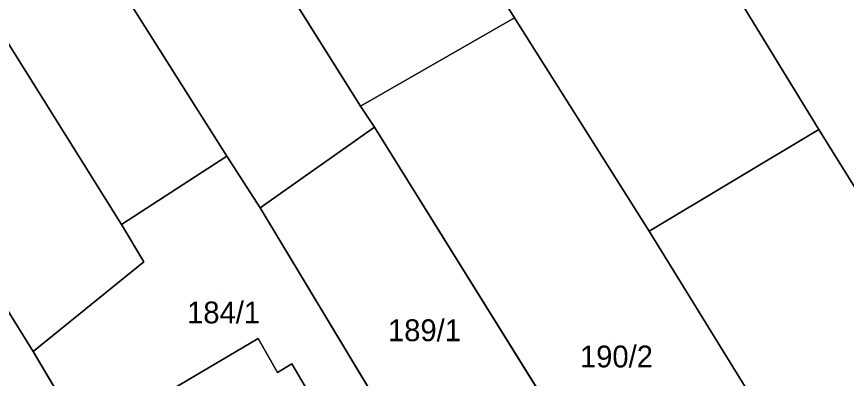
# Model space of a CAD drawing. Extents: x -263943 to -261149, y -1236934 to -1230686.
# Drawn here: x -262396.2 to -262320.1, y -1235742.1 to -1235708.9 of the extents above; entities that cross this region are included whole.
import ezdxf

# ---------------------------------------------------------------- set-up
doc = ezdxf.new("R2010")
doc.units = 0
for name, color, linetype in [('body_kn', 7, 'Continuous'), ('kladpar_druhypozemkov', 7, 'Continuous'), ('kladpar_hranice', 7, 'Continuous'), ('kladpar_parcelnecisla', 7, 'Continuous'), ('kladpar_plochy', 7, 'Continuous')]:
    doc.layers.add(name, color=color, linetype=linetype)

msp = doc.modelspace()

# ---------------------------------------------------------------- linework, layer by layer
at = {"layer": 'body_kn'}
for p, q in [((-262350.56, -1235709.05), (-262350.56, -1235709.05)), ((-262364.69, -1235717.12), (-262364.69, -1235717.12)), ((-262364.69, -1235717.12), (-262364.69, -1235717.12)), ((-262363.41, -1235719.06), (-262363.41, -1235719.06)), ((-262322.66, -1235719.26), (-262322.66, -1235719.26)), ((-262322.66, -1235719.26), (-262322.66, -1235719.26)), ((-262376.96, -1235721.7), (-262376.96, -1235721.7)), ((-262373.9, -1235726.44), (-262373.9, -1235726.44)), ((-262373.9, -1235726.44), (-262373.9, -1235726.44)), ((-262386.6, -1235727.98), (-262386.6, -1235727.98)), ((-262338.23, -1235728.59), (-262338.23, -1235728.59)), ((-262338.23, -1235728.59), (-262338.23, -1235728.59)), ((-262384.56, -1235731.37), (-262384.56, -1235731.37)), ((-262374.09, -1235738.39), (-262374.09, -1235738.39)), ((-262374.09, -1235738.39), (-262374.09, -1235738.39)), ((-262394.71, -1235739.59), (-262394.71, -1235739.59)), ((-262370.99, -1235740.72), (-262370.99, -1235740.72)), ((-262372.29, -1235741.53), (-262372.29, -1235741.53))]:
    msp.add_line(p, q, dxfattribs=at)
at = {"layer": 'kladpar_druhypozemkov'}
for p, q in [((-262377.51, -1235734.03), (-262377.51, -1235734.03)), ((-262359.87, -1235736), (-262359.87, -1235736)), ((-262341.52, -1235738.2), (-262341.52, -1235738.2))]:
    msp.add_line(p, q, dxfattribs=at)
at = {"layer": 'kladpar_hranice'}
msp.add_line((-262350.56, -1235709.05), (-262364.69, -1235717.12), dxfattribs=at)
for points in [[(-262364.69, -1235717.12), (-262383.99, -1235686.41), (-262390.77, -1235675.5), (-262398.18, -1235663.58), (-262399.96, -1235660.72), (-262400.14, -1235660.44), (-262386.09, -1235651.95), (-262373.68, -1235672), (-262363.48, -1235688.49), (-262361.01, -1235692.39), (-262350.56, -1235709.05)], [(-262402.62, -1235726.91), (-262418.09, -1235701.95), (-262420.69, -1235697.59), (-262423.12, -1235693.51), (-262430.26, -1235681.54), (-262431.36, -1235679.7), (-262420.78, -1235672.91), (-262420.55, -1235673.28), (-262407.94, -1235693.89), (-262386.6, -1235727.98), (-262384.56, -1235731.37), (-262394.71, -1235739.59), (-262402.62, -1235726.91)], [(-262338.23, -1235728.59), (-262350.56, -1235709.05), (-262361.01, -1235692.39), (-262344.85, -1235683.73), (-262330.48, -1235706.48), (-262322.66, -1235719.26), (-262338.23, -1235728.59)], [(-262373.9, -1235726.44), (-262376.96, -1235721.7), (-262395.41, -1235692.52), (-262383.99, -1235686.41), (-262364.69, -1235717.12), (-262363.41, -1235719.06), (-262373.9, -1235726.44)], [(-262399.99, -1235691.17), (-262397.69, -1235689.68), (-262397.36, -1235689.47), (-262395.41, -1235692.52), (-262376.96, -1235721.7), (-262386.6, -1235727.98), (-262407.94, -1235693.89), (-262399.99, -1235691.17)], [(-262330.48, -1235706.48), (-262319.66, -1235699.37), (-262306.57, -1235720.55), (-262303.44, -1235725.52), (-262300.62, -1235730), (-262299.02, -1235732.55), (-262309.91, -1235739.73), (-262322.66, -1235719.26), (-262330.48, -1235706.48)], [(-262321.79, -1235770.57), (-262329.4, -1235773.2), (-262344.96, -1235748.67), (-262363.41, -1235719.06), (-262364.69, -1235717.12), (-262350.56, -1235709.05), (-262338.23, -1235728.59), (-262313.91, -1235767.93)], [(-262362.93, -1235744.63), (-262373.9, -1235726.44), (-262363.41, -1235719.06), (-262344.96, -1235748.67), (-262329.4, -1235773.2), (-262341.51, -1235779.15)], [(-262322.66, -1235719.26), (-262309.91, -1235739.73), (-262293.76, -1235765.53), (-262313.91, -1235767.93), (-262338.23, -1235728.59), (-262322.66, -1235719.26)], [(-262380.7, -1235762.92), (-262384.68, -1235756.43), (-262394.71, -1235739.59), (-262384.56, -1235731.37), (-262386.6, -1235727.98), (-262376.96, -1235721.7), (-262373.9, -1235726.44), (-262362.93, -1235744.63), (-262359.36, -1235750.38)], [(-262404.61, -1235746.98), (-262413.19, -1235733.27), (-262411.65, -1235732.35), (-262402.62, -1235726.91), (-262394.71, -1235739.59), (-262384.68, -1235756.43), (-262394.66, -1235762.54), (-262404.61, -1235746.98)], [(-262371.49, -1235755.76), (-262364.55, -1235751.68), (-262370.99, -1235740.72), (-262372.29, -1235741.53), (-262374.09, -1235738.39), (-262387.22, -1235746.15), (-262384.85, -1235750.14), (-262383.86, -1235749.51), (-262382.12, -1235752.52), (-262375.67, -1235748.72), (-262371.49, -1235755.76)], [(-262374.09, -1235738.39), (-262372.29, -1235741.53), (-262370.99, -1235740.72), (-262364.55, -1235751.68), (-262371.49, -1235755.76), (-262375.67, -1235748.72), (-262382.12, -1235752.52), (-262383.86, -1235749.51), (-262384.85, -1235750.14), (-262387.22, -1235746.15), (-262374.09, -1235738.39)]]:
    msp.add_lwpolyline(points, dxfattribs=at)
at = {"layer": 'kladpar_plochy'}
for p, q in [((-262364.69, -1235717.12), (-262383.99, -1235686.41)), ((-262361.01, -1235692.39), (-262350.56, -1235709.05)), ((-262350.56, -1235709.05), (-262364.69, -1235717.12)), ((-262364.69, -1235717.12), (-262350.56, -1235709.05)), ((-262350.56, -1235709.05), (-262338.23, -1235728.59)), ((-262363.41, -1235719.06), (-262364.69, -1235717.12)), ((-262373.9, -1235726.44), (-262363.41, -1235719.06)), ((-262363.41, -1235719.06), (-262344.96, -1235748.67)), ((-262344.96, -1235748.67), (-262363.41, -1235719.06)), ((-262386.6, -1235727.98), (-262376.96, -1235721.7)), ((-262376.96, -1235721.7), (-262373.9, -1235726.44)), ((-262362.93, -1235744.63), (-262373.9, -1235726.44)), ((-262373.9, -1235726.44), (-262362.93, -1235744.63)), ((-262384.56, -1235731.37), (-262386.6, -1235727.98)), ((-262338.23, -1235728.59), (-262313.91, -1235767.93)), ((-262394.71, -1235739.59), (-262384.56, -1235731.37)), ((-262374.09, -1235738.39), (-262387.22, -1235746.15)), ((-262372.29, -1235741.53), (-262374.09, -1235738.39)), ((-262384.68, -1235756.43), (-262394.71, -1235739.59)), ((-262370.99, -1235740.72), (-262372.29, -1235741.53)), ((-262364.55, -1235751.68), (-262370.99, -1235740.72))]:
    msp.add_line(p, q, dxfattribs=at)
for points in [[(-262402.62, -1235726.91), (-262418.09, -1235701.95), (-262420.69, -1235697.59), (-262423.12, -1235693.51), (-262430.26, -1235681.54), (-262431.36, -1235679.7), (-262420.78, -1235672.91), (-262420.55, -1235673.28), (-262407.94, -1235693.89), (-262386.6, -1235727.98), (-262384.56, -1235731.37), (-262394.71, -1235739.59)], [(-262338.23, -1235728.59), (-262350.56, -1235709.05), (-262361.01, -1235692.39), (-262344.85, -1235683.73), (-262330.48, -1235706.48), (-262322.66, -1235719.26)], [(-262373.9, -1235726.44), (-262376.96, -1235721.7), (-262395.41, -1235692.52), (-262383.99, -1235686.41), (-262364.69, -1235717.12), (-262363.41, -1235719.06)], [(-262399.99, -1235691.17), (-262397.69, -1235689.68), (-262397.36, -1235689.47), (-262395.41, -1235692.52), (-262376.96, -1235721.7), (-262386.6, -1235727.98), (-262407.94, -1235693.89)], [(-262330.48, -1235706.48), (-262319.66, -1235699.37), (-262306.57, -1235720.55), (-262303.44, -1235725.52), (-262300.62, -1235730), (-262299.02, -1235732.55), (-262309.91, -1235739.73), (-262322.66, -1235719.26)], [(-262322.66, -1235719.26), (-262309.91, -1235739.73), (-262293.76, -1235765.53), (-262313.91, -1235767.93), (-262338.23, -1235728.59)], [(-262404.61, -1235746.98), (-262413.19, -1235733.27), (-262411.65, -1235732.35), (-262402.62, -1235726.91), (-262394.71, -1235739.59), (-262384.68, -1235756.43), (-262394.66, -1235762.54)], [(-262374.09, -1235738.39), (-262372.29, -1235741.53), (-262370.99, -1235740.72), (-262364.55, -1235751.68), (-262371.49, -1235755.76), (-262375.67, -1235748.72), (-262382.12, -1235752.52), (-262383.86, -1235749.51), (-262384.85, -1235750.14), (-262387.22, -1235746.15)]]:
    msp.add_lwpolyline(points, close=True, dxfattribs=at)

# ---------------------------------------------------------------- texts
at = {"layer": 'kladpar_parcelnecisla'}
for s, p in [('184/1', (-262380.592, -1235737.02)), ('189/1', (-262362.172, -1235738.65)), ('190/2', (-262344.568, -1235741.05))]:
    msp.add_text(s, height=2, dxfattribs=at).set_placement(p)

doc.saveas('drawing.dxf')
